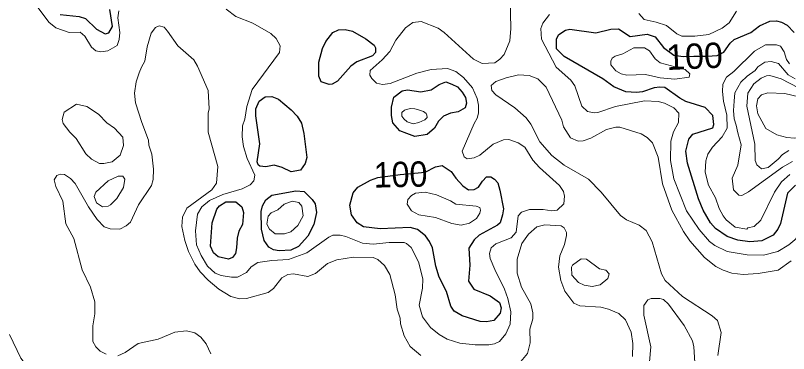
# Model space of a CAD drawing. Extents: x 673.6 to 698.9, y 7012 to 7040.1.
# Drawn here: x 687.479 to 689.918, y 7036.733 to 7037.801 of the extents above; entities that cross this region are included whole.
import ezdxf
from ezdxf.enums import TextEntityAlignment as Align

# ---------------------------------------------------------------- set-up
doc = ezdxf.new("R2010")
doc.units = 0
doc.header["$LTSCALE"] = 0.032
doc.layers.add('1', color=7, linetype='Continuous', lineweight=25)
doc.layers.add('2', color=7, linetype='Continuous', lineweight=13)
doc.layers.add('61', color=7, linetype='Continuous')

msp = doc.modelspace()

# ---------------------------------------------------------------- linework, layer by layer
at = {"layer": '1'}
for points in [[(687.6195, 7037.8042), (687.6795, 7037.7973), (687.6995, 7037.7914), (687.7346, 7037.7577), (687.7614, 7037.7426), (687.7728, 7037.746), (687.7846, 7037.7655), (687.7766, 7037.8194)], [(689.9404, 7037.2651), (689.915, 7037.2392), (689.8924, 7037.1437), (689.8845, 7037.1263), (689.8692, 7037.107), (689.8332, 7037.0896), (689.7955, 7037.0857), (689.7582, 7037.0907), (689.7239, 7037.1023), (689.6876, 7037.1278), (689.6717, 7037.1464), (689.6486, 7037.1864), (689.6342, 7037.2215), (689.5992, 7037.3343), (689.5943, 7037.3724), (689.6033, 7037.4102), (689.6164, 7037.4262), (689.6787, 7037.4457), (689.6821, 7037.4564), (689.6794, 7037.4845), (689.6549, 7037.5103), (689.5939, 7037.5296), (689.575, 7037.5395), (689.5276, 7037.5729), (689.512, 7037.5746), (689.4943, 7037.5722), (689.457, 7037.5601), (689.4384, 7037.5574), (689.4044, 7037.5599), (689.3671, 7037.5749), (689.3325, 7037.6011), (689.2104, 7037.6711), (689.1859, 7037.6954), (689.1856, 7037.7271), (689.1932, 7037.7406), (689.2137, 7037.7547), (689.2277, 7037.7578), (689.3103, 7037.7456), (689.3575, 7037.7578), (689.3818, 7037.7586), (689.4179, 7037.7341), (689.4718, 7037.7422), (689.4966, 7037.7337), (689.5239, 7037.6993), (689.5565, 7037.6754), (689.5857, 7037.6707), (689.6195, 7037.6722), (689.6616, 7037.6719), (689.693, 7037.6745), (689.7137, 7037.6852), (689.7339, 7037.7128), (689.7463, 7037.725), (689.7991, 7037.7465), (689.8268, 7037.7685), (689.8588, 7037.7825), (689.88, 7037.7838), (689.8962, 7037.7801), (689.9139, 7037.7698), (689.9356, 7037.7468)]]:
    msp.add_lwpolyline(points, dxfattribs=at)
for points in [[(688.4946, 7037.5928), (688.4778, 7037.5835), (688.4684, 7037.5829), (688.4432, 7037.5912), (688.4356, 7037.6092), (688.4356, 7037.6535), (688.4478, 7037.6962), (688.4584, 7037.7189), (688.4803, 7037.7465), (688.4984, 7037.7554), (688.5193, 7037.7562), (688.5416, 7037.7517), (688.5837, 7037.7272), (688.6105, 7037.7068), (688.6146, 7037.6983), (688.6145, 7037.6842), (688.6052, 7037.6731), (688.5563, 7037.6546), (688.5367, 7037.6403)], [(688.691, 7037.4362), (688.6699, 7037.4622), (688.6647, 7037.4853), (688.6649, 7037.5109), (688.6729, 7037.543), (688.6988, 7037.5628), (688.7153, 7037.5655), (688.7579, 7037.5597), (688.7904, 7037.566), (688.8156, 7037.583), (688.8361, 7037.5916), (688.856, 7037.5838), (688.8732, 7037.5754), (688.8883, 7037.5581), (688.8982, 7037.5415), (688.9015, 7037.5241), (688.8979, 7037.5088), (688.8757, 7037.497), (688.8517, 7037.4925), (688.8297, 7037.483), (688.8136, 7037.4669), (688.8011, 7037.4448), (688.7782, 7037.4244), (688.7387, 7037.4185), (688.7139, 7037.4277)], [(688.3886, 7037.428), (688.3976, 7037.3524), (688.3928, 7037.3331), (688.3779, 7037.3125), (688.3488, 7037.3068), (688.3204, 7037.3207), (688.2952, 7037.3277), (688.2682, 7037.3225), (688.2499, 7037.3244), (688.2443, 7037.3295), (688.2417, 7037.3385), (688.2498, 7037.3958), (688.2367, 7037.4838), (688.2374, 7037.5063), (688.2472, 7037.5298), (688.2664, 7037.544), (688.2872, 7037.545), (688.309, 7037.5368), (688.3485, 7037.503), (688.3673, 7037.4825), (688.3816, 7037.4603)], [(688.6217, 7037.2887), (688.6928, 7037.2989), (688.7715, 7037.3061), (688.8045, 7037.323), (688.8254, 7037.327), (688.8534, 7037.3078), (688.8685, 7037.287), (688.8899, 7037.2632), (688.9077, 7037.2506), (688.9256, 7037.2517), (688.9402, 7037.259), (688.9528, 7037.2779), (688.9648, 7037.2917), (688.979, 7037.2915), (688.9904, 7037.2842), (689.001, 7037.2726), (689.0074, 7037.2493), (689.0181, 7037.1901), (689.0158, 7037.171), (689.0076, 7037.1462), (688.9997, 7037.1381), (688.9418, 7037.107), (688.9256, 7037.0925), (688.9089, 7037.0663), (688.9121, 7037.0121), (688.9083, 7036.9621), (688.9253, 7036.9362), (688.9762, 7036.9155), (689.0059, 7036.8947), (689.0115, 7036.8776), (689.0082, 7036.8606), (688.9881, 7036.8377), (688.9651, 7036.8334), (688.945, 7036.8343), (688.8884, 7036.8521), (688.8632, 7036.8669), (688.8522, 7036.8827), (688.839, 7036.9287), (688.8155, 7036.9743), (688.805, 7037.0092), (688.7946, 7037.0667), (688.7854, 7037.0869), (688.7727, 7037.105), (688.7477, 7037.125), (688.7244, 7037.1316), (688.6289, 7037.1268), (688.5768, 7037.1331), (688.5568, 7037.1462), (688.5393, 7037.1708), (688.5342, 7037.2019), (688.5445, 7037.2402), (688.5592, 7037.2584), (688.5994, 7037.2806)], [(688.4015, 7037.1034), (688.3713, 7037.0715), (688.348, 7037.0595), (688.3103, 7037.057), (688.2926, 7037.0603), (688.2784, 7037.0696), (688.2629, 7037.0902), (688.2548, 7037.1256), (688.254, 7037.1822), (688.2581, 7037.1999), (688.2687, 7037.2187), (688.288, 7037.2337), (688.3629, 7037.2475), (688.3893, 7037.2454), (688.4147, 7037.2199), (688.4238, 7037.2059), (688.428, 7037.1782), (688.4199, 7037.1408)], [(688.1832, 7037.1193), (688.1785, 7037.0977), (688.1766, 7037.0667), (688.1726, 7037.0491), (688.1639, 7037.0369), (688.1506, 7037.0308), (688.1187, 7037.0387), (688.1036, 7037.0512), (688.0937, 7037.0726), (688.0995, 7037.1456), (688.114, 7037.1894), (688.1227, 7037.1993), (688.1427, 7037.212), (688.1737, 7037.212), (688.1928, 7037.1961), (688.1987, 7037.1789), (688.1948, 7037.1411)]]:
    msp.add_lwpolyline(points, close=True, dxfattribs=at)
at = {"layer": '2'}
for points in [[(689.0395, 7037.8556), (689.0412, 7037.7595), (689.0387, 7037.7203), (689.0202, 7037.6775), (689.0074, 7037.6626), (688.9908, 7037.6512), (688.9516, 7037.6495), (688.9239, 7037.6623), (688.8309, 7037.7471), (688.8124, 7037.7605), (688.759, 7037.7817), (688.733, 7037.7784), (688.7089, 7037.7617), (688.6791, 7037.7231), (688.6602, 7037.687), (688.6352, 7037.6609), (688.5982, 7037.6268), (688.5967, 7037.6127), (688.603, 7037.6017), (688.6182, 7037.5871), (688.637, 7037.5829), (688.6614, 7037.5864), (688.7455, 7037.6187), (688.7905, 7037.6305), (688.8415, 7037.6337), (688.8677, 7037.6239), (688.8922, 7037.6045), (688.9207, 7037.5727), (688.935, 7037.5387), (688.9393, 7037.518), (688.94, 7037.4925), (688.936, 7037.4764), (688.9261, 7037.4596), (688.8886, 7037.3719), (688.8948, 7037.3548), (688.9034, 7037.3479), (688.9263, 7037.3517), (688.9442, 7037.36), (688.9855, 7037.3948)], [(687.8045, 7037.8159), (687.802, 7037.7929), (687.8085, 7037.7469), (687.8061, 7037.7245), (687.7995, 7037.7063), (687.7696, 7037.6888), (687.7482, 7037.6864), (687.7324, 7037.6892), (687.7189, 7037.701), (687.6979, 7037.735), (687.6831, 7037.7476), (687.6485, 7037.7473), (687.6062, 7037.7616), (687.5839, 7037.7795), (687.5476, 7037.8288)], [(689.1107, 7037.344), (689.1318, 7037.3204), (689.1956, 7037.2639), (689.2077, 7037.2452), (689.2111, 7037.23), (689.2094, 7037.2055), (689.1877, 7037.1861), (689.1711, 7037.1843), (689.1439, 7037.1883), (689.1008, 7037.1883), (689.0751, 7037.1795), (689.065, 7037.1684), (689.0585, 7037.1168), (689.0425, 7037.0982), (688.9948, 7037.08), (688.9793, 7037.0668), (688.9747, 7037.0494), (688.9769, 7037.0335), (688.9908, 7036.9984), (689.0218, 7036.9364), (689.0323, 7036.9067), (689.0413, 7036.8645), (689.0392, 7036.8263), (689.0259, 7036.795), (689.0063, 7036.7714), (688.9903, 7036.7641), (688.9725, 7036.7611), (688.9291, 7036.7611), (688.8813, 7036.766), (688.8405, 7036.7788), (688.8159, 7036.7936), (688.7883, 7036.8159), (688.763, 7036.8492), (688.7529, 7036.8857), (688.7635, 7036.9392), (688.7643, 7036.9692), (688.7499, 7037.0225), (688.7272, 7037.0684), (688.713, 7037.081), (688.705, 7037.0836), (688.6583, 7037.084), (688.6076, 7037.0783), (688.5733, 7037.0816), (688.5209, 7037.1033), (688.5029, 7037.107), (688.4802, 7037.107), (688.467, 7037.1006), (688.3982, 7037.051), (688.3405, 7037.0298), (688.2876, 7037.0273), (688.2433, 7037.0207), (688.2219, 7037.0066), (688.2072, 7036.9891), (688.1788, 7036.9747), (688.1605, 7036.974), (688.1272, 7036.9794), (688.1092, 7036.9869), (688.0848, 7037.0086), (688.0646, 7037.0425), (688.0494, 7037.0767), (688.0469, 7037.1205), (688.053, 7037.173), (688.0662, 7037.1963), (688.0907, 7037.2165), (688.1328, 7037.2359), (688.1936, 7037.2531), (688.2195, 7037.2663), (688.231, 7037.2783), (688.2341, 7037.2968), (688.2099, 7037.3489), (688.1982, 7037.3868), (688.194, 7037.418), (688.1947, 7037.4527), (688.2021, 7037.4731), (688.2088, 7037.5138), (688.2253, 7037.5667), (688.3116, 7037.6838), (688.3139, 7037.7049), (688.3016, 7037.7282), (688.2849, 7037.7443), (688.2278, 7037.7762), (688.1737, 7037.7976), (688.1434, 7037.8207)], [(689.7239, 7037.0554), (689.6858, 7037.0743), (689.6683, 7037.0873), (689.6358, 7037.1253), (689.5957, 7037.1838), (689.556, 7037.2848), (689.5453, 7037.3423), (689.5466, 7037.4041), (689.5546, 7037.4329), (689.5712, 7037.4627), (689.5721, 7037.4924), (689.5561, 7037.509), (689.5264, 7037.524), (689.5064, 7037.5295), (689.4636, 7037.5311), (689.3718, 7037.5132), (689.3164, 7037.4943), (689.3044, 7037.4933), (689.2833, 7037.4979), (689.2657, 7037.5144), (689.2437, 7037.5786), (689.2309, 7037.5968), (689.185, 7037.6376), (689.1383, 7037.7255), (689.1365, 7037.7592), (689.1431, 7037.7768), (689.1639, 7037.8041)], [(689.4451, 7037.8067), (689.4624, 7037.7878), (689.5002, 7037.7801), (689.5332, 7037.7693), (689.5651, 7037.7431), (689.5816, 7037.7355), (689.6225, 7037.7349), (689.6662, 7037.7406), (689.7085, 7037.7602), (689.7309, 7037.7779), (689.7536, 7037.8141)], [(687.7644, 7036.7311), (687.7461, 7036.7412), (687.7327, 7036.7547), (687.7224, 7036.7708), (687.7223, 7036.8209), (687.7296, 7036.859), (687.7295, 7036.8961), (687.7159, 7036.9429), (687.6895, 7036.9974), (687.663, 7037.0963), (687.6373, 7037.143), (687.6285, 7037.2144), (687.6057, 7037.2611), (687.6011, 7037.282), (687.6097, 7037.2957), (687.6201, 7037.2999), (687.6335, 7037.2985), (687.6522, 7037.2856), (687.6667, 7037.2699), (687.709, 7037.1961), (687.736, 7037.1562), (687.759, 7037.1338), (687.7778, 7037.1268), (687.8083, 7037.126), (687.8277, 7037.136), (687.842, 7037.1479), (687.8674, 7037.2026), (687.9078, 7037.2639), (687.9129, 7037.2824), (687.9145, 7037.3159), (687.9086, 7037.3633), (687.8997, 7037.3909), (687.8981, 7037.4069), (687.8771, 7037.4623), (687.8579, 7037.525), (687.8546, 7037.5549), (687.8594, 7037.5907), (687.8695, 7037.6194), (687.8768, 7037.6371), (687.8871, 7037.6567), (687.894, 7037.7014), (687.907, 7037.7452), (687.92, 7037.7633), (687.9323, 7037.7682), (687.9481, 7037.764), (687.9586, 7037.7507), (687.9915, 7037.7047), (688.0417, 7037.6603), (688.0534, 7037.6411), (688.0865, 7037.5637), (688.0902, 7037.5063), (688.0872, 7037.4927), (688.0863, 7037.432), (688.1174, 7037.3235), (688.1133, 7037.2715), (688.0983, 7037.2499), (688.019, 7037.1925), (688.0058, 7037.1637), (688.0033, 7037.1347), (688.013, 7037.0905), (688.0248, 7037.0549), (688.0446, 7037.0154)], [(689.9223, 7037.2981), (689.8958, 7037.2754), (689.8737, 7037.2426), (689.831, 7037.1543), (689.8092, 7037.134), (689.79, 7037.1299), (689.7861, 7037.126), (689.7499, 7037.1318), (689.7213, 7037.1558), (689.7122, 7037.1677), (689.6994, 7037.1912), (689.6878, 7037.2245), (689.665, 7037.2653), (689.655, 7037.3059), (689.6575, 7037.3416), (689.6635, 7037.3632), (689.6783, 7037.385), (689.7082, 7037.4174), (689.724, 7037.4451), (689.7233, 7037.4855), (689.7126, 7037.5299), (689.7093, 7037.5607), (689.7108, 7037.5837), (689.7218, 7037.6061), (689.7451, 7037.6239), (689.8101, 7037.6878), (689.8453, 7037.7076), (689.8798, 7037.7078), (689.893, 7037.7036), (689.9043, 7037.6859), (689.9116, 7037.6613), (689.9211, 7037.648)], [(689.9308, 7037.3395), (689.8989, 7037.3219), (689.7916, 7037.2442), (689.7706, 7037.232), (689.7615, 7037.2337), (689.7448, 7037.2506), (689.7405, 7037.2866), (689.7579, 7037.3278), (689.7684, 7037.3926), (689.7584, 7037.4304), (689.7522, 7037.4539), (689.7459, 7037.4748), (689.7438, 7037.501), (689.7459, 7037.5303), (689.7489, 7037.5564), (689.767, 7037.5897), (689.7876, 7037.6093), (689.8126, 7037.6269), (689.8213, 7037.6381), (689.843, 7037.6537), (689.8634, 7037.6552), (689.8863, 7037.6495), (689.9168, 7037.613), (689.939, 7037.6011)], [(689.4062, 7037.1559), (689.3882, 7037.1691), (689.3269, 7037.2429), (689.2863, 7037.2834), (689.2097, 7037.3282), (689.1712, 7037.3582), (689.1328, 7037.4015), (689.1044, 7037.4579), (689.0902, 7037.4779), (689.0546, 7037.5094), (688.994, 7037.5506), (688.982, 7037.564), (688.98, 7037.5793), (688.9944, 7037.5925), (689.0269, 7037.6041), (689.0657, 7037.6133), (689.0995, 7037.6115), (689.1271, 7037.6011), (689.1532, 7037.5744), (689.203, 7037.4702), (689.2078, 7037.4487), (689.2298, 7037.4148), (689.2544, 7037.4037), (689.2698, 7037.4052), (689.2937, 7037.4137), (689.3438, 7037.4403), (689.3729, 7037.4481), (689.3859, 7037.448), (689.4534, 7037.4265), (689.4715, 7037.4156), (689.4886, 7037.3981), (689.5068, 7037.3534), (689.5202, 7037.2693), (689.55, 7037.1864), (689.5861, 7037.119), (689.6061, 7037.0888), (689.6528, 7037.0361), (689.6881, 7037.008), (689.7112, 7036.996), (689.7394, 7036.9874), (689.7747, 7036.983), (689.8217, 7036.9855), (689.8855, 7036.9965), (689.9262, 7037.0257)], [(689.9193, 7037.374), (689.8988, 7037.362), (689.8856, 7037.3467), (689.8537, 7037.3206), (689.8328, 7037.3166), (689.8184, 7037.3289), (689.8128, 7037.343), (689.8112, 7037.3943), (689.7864, 7037.5142), (689.7899, 7037.5551), (689.8084, 7037.5852), (689.8315, 7037.6032), (689.8483, 7037.6104), (689.8585, 7037.6107), (689.8943, 7037.6011), (689.9499, 7037.5723)], [(690.5884, 7037.4644), (690.5854, 7037.4455), (690.567, 7037.4218), (690.4827, 7037.3901), (690.4606, 7037.3751), (690.4333, 7037.3502), (690.3708, 7037.2723), (690.338, 7037.2505), (690.3039, 7037.2352), (690.2635, 7037.2262), (690.1344, 7037.2303), (690.1001, 7037.226), (690.0551, 7037.2077), (690.0041, 7037.1685), (689.9379, 7037.0924), (689.9185, 7037.0761), (689.8846, 7037.0558), (689.8394, 7037.0437), (689.7878, 7037.0444), (689.7239, 7037.0554)], [(688.9855, 7037.3948), (689.019, 7037.4077), (689.0354, 7037.4086), (689.0644, 7037.399), (689.0864, 7037.3853), (689.1107, 7037.344)], [(689.0729, 7036.7085), (689.0945, 7036.7332), (689.1028, 7036.7669), (689.1012, 7036.81), (689.111, 7036.8432), (689.111, 7036.8613), (689.1047, 7036.8902), (689.0758, 7036.9433), (689.0618, 7036.9872), (689.0622, 7037.0307), (689.0761, 7037.0804), (689.097, 7037.1103), (689.1237, 7037.1332), (689.1488, 7037.1398), (689.2, 7037.1367), (689.2098, 7037.1297), (689.217, 7037.1157), (689.2178, 7037.1055), (689.2111, 7037.0779), (689.1965, 7037.0421), (689.1924, 7037.0059), (689.1997, 7036.9641), (689.2122, 7036.9301), (689.241, 7036.8923), (689.2599, 7036.8838), (689.3253, 7036.8793), (689.3496, 7036.8735), (689.3828, 7036.8597), (689.4031, 7036.8401), (689.4217, 7036.8003), (689.4265, 7036.765), (689.4258, 7036.7242)], [(689.5285, 7036.9634), (689.5167, 7036.9853), (689.4874, 7037.0862), (689.4684, 7037.1218), (689.4471, 7037.139), (689.4062, 7037.1559)], [(688.0446, 7037.0154), (688.0619, 7036.9909), (688.0865, 7036.9647), (688.1199, 7036.9369), (688.1585, 7036.9137), (688.1868, 7036.9064)], [(688.1868, 7036.9064), (688.2076, 7036.9075), (688.2762, 7036.9256), (688.2926, 7036.9386), (688.3191, 7036.9725), (688.3378, 7036.9827), (688.3557, 7036.9846), (688.4011, 7036.9764), (688.4258, 7036.9856), (688.4637, 7037.0176), (688.4931, 7037.0286), (688.5453, 7037.0371), (688.6077, 7037.0363), (688.622, 7037.0298), (688.6426, 7037.0117), (688.6598, 7036.9829), (688.6771, 7036.9188), (688.683, 7036.8738), (688.692, 7036.8446), (688.6936, 7036.8268), (688.7049, 7036.7894), (688.7237, 7036.7556), (688.7577, 7036.7274)], [(689.6945, 7036.7268), (689.7051, 7036.7996), (689.6934, 7036.8371), (689.6766, 7036.8519), (689.5838, 7036.9137), (689.5285, 7036.9634)], [(689.6238, 7036.6884), (689.6196, 7036.7545), (689.6146, 7036.7736), (689.5882, 7036.8222), (689.5389, 7036.8892), (689.5237, 7036.9038), (689.5122, 7036.9073), (689.4847, 7036.9066), (689.4738, 7036.9027), (689.4611, 7036.8847), (689.4611, 7036.8544), (689.4832, 7036.7545), (689.4761, 7036.6717)], [(688.0953, 7036.7325), (688.0806, 7036.7643), (688.0636, 7036.7846), (688.045, 7036.7985), (688.0181, 7036.8054), (687.982, 7036.8005), (687.9287, 7036.779), (687.8663, 7036.7648), (687.8246, 7036.7363), (687.8014, 7036.7258)], [(687.4603, 7036.7936), (687.496, 7036.7186), (687.5137, 7036.6956), (687.5379, 7036.6715), (687.5869, 7036.6343), (687.6104, 7036.6098), (687.6885, 7036.4865), (687.7002, 7036.4616), (687.7122, 7036.4244), (687.7154, 7036.3823), (687.7358, 7036.3642)]]:
    msp.add_lwpolyline(points, dxfattribs=at)
for points in [[(689.4791, 7037.6896), (689.4637, 7037.6982), (689.4294, 7037.6991), (689.3953, 7037.6792), (689.3708, 7037.6723), (689.3615, 7037.6655), (689.3576, 7037.6568), (689.3575, 7037.6448), (689.3734, 7037.626), (689.3898, 7037.6161), (689.4078, 7037.6125), (689.4664, 7037.614), (689.5133, 7037.6043), (689.5588, 7037.5994), (689.6042, 7037.6064), (689.6064, 7037.6165), (689.5922, 7037.6297), (689.5124, 7037.651), (689.497, 7037.6637)], [(689.8173, 7037.5159), (689.8215, 7037.4902), (689.8467, 7037.4442), (689.8812, 7037.4236), (689.9127, 7037.4153), (689.9364, 7037.4136), (690.1139, 7037.4193), (690.162, 7037.4326), (690.1875, 7037.4579), (690.1868, 7037.4753), (690.1757, 7037.4908), (690.1132, 7037.5065), (690.0501, 7037.512), (689.9503, 7037.5437), (689.9064, 7037.554), (689.8522, 7037.5565), (689.8327, 7037.55), (689.821, 7037.5372)], [(687.6321, 7037.4959), (687.6708, 7037.5203), (687.7041, 7037.5138), (687.7405, 7037.4888), (687.7667, 7037.4613), (687.7907, 7037.4445), (687.8172, 7037.4161), (687.82, 7037.3905), (687.809, 7037.36), (687.7833, 7037.339), (687.757, 7037.3331), (687.7439, 7037.3332), (687.7188, 7037.3465), (687.7007, 7037.3637), (687.6702, 7037.4122), (687.6497, 7037.4319), (687.6287, 7037.4593), (687.6262, 7037.4719)], [(688.7244, 7037.5073), (688.7066, 7037.5021), (688.6982, 7037.4947), (688.6982, 7037.4832), (688.7045, 7037.4748), (688.715, 7037.4654), (688.7338, 7037.4591), (688.7516, 7037.4633), (688.7705, 7037.4717), (688.7778, 7037.479), (688.7768, 7037.4863), (688.7747, 7037.4916), (688.7663, 7037.4979), (688.7474, 7037.5042), (688.7391, 7037.5063)], [(687.7988, 7037.223), (687.8198, 7037.2571), (687.8241, 7037.2842), (687.8176, 7037.2928), (687.8028, 7037.2935), (687.7707, 7037.2787), (687.7323, 7037.2429), (687.7272, 7037.2291), (687.7341, 7037.2087), (687.7538, 7037.1967), (687.7712, 7037.199), (687.779, 7037.2031)], [(688.8517, 7037.2155), (688.8074, 7037.2345), (688.7715, 7037.2425), (688.7412, 7037.2401), (688.7278, 7037.2325), (688.7172, 7037.2199), (688.715, 7037.2052), (688.7281, 7037.1841), (688.7515, 7037.171), (688.8037, 7037.1629), (688.8552, 7037.1434), (688.8845, 7037.1391), (688.911, 7037.1453), (688.9329, 7037.1595), (688.9444, 7037.1762), (688.9465, 7037.1857), (688.9434, 7037.194), (688.9326, 7037.1981), (688.8683, 7037.2047)], [(688.3268, 7037.2052), (688.3064, 7037.1872), (688.2859, 7037.1777), (688.2762, 7037.167), (688.2713, 7037.1413), (688.2803, 7037.1259), (688.298, 7037.111), (688.3276, 7037.111), (688.3478, 7037.1172), (688.3693, 7037.1376), (688.386, 7037.1684), (688.3825, 7037.1987), (688.3727, 7037.2101), (688.3518, 7037.2145)], [(689.2805, 7037.0313), (689.2632, 7037.032), (689.2361, 7037.0124), (689.2327, 7037.0055), (689.2342, 7036.9808), (689.2547, 7036.957), (689.2734, 7036.9486), (689.2979, 7036.9452), (689.3236, 7036.9503), (689.3475, 7036.97), (689.3516, 7036.9853), (689.341, 7036.9968), (689.3214, 7037.0011)]]:
    msp.add_lwpolyline(points, close=True, dxfattribs=at)

# ---------------------------------------------------------------- texts
at = {"layer": '61'}
msp.add_text('100', height=0.08, rotation=2.568, dxfattribs=at).set_placement((689.623, 7037.6323), align=Align.CENTER)
at = {"layer": '61', "width": 0.95}
msp.add_text('100', height=0.08, rotation=1.206, dxfattribs=at).set_placement((688.6945, 7037.2588), align=Align.CENTER)

doc.saveas('drawing.dxf')
